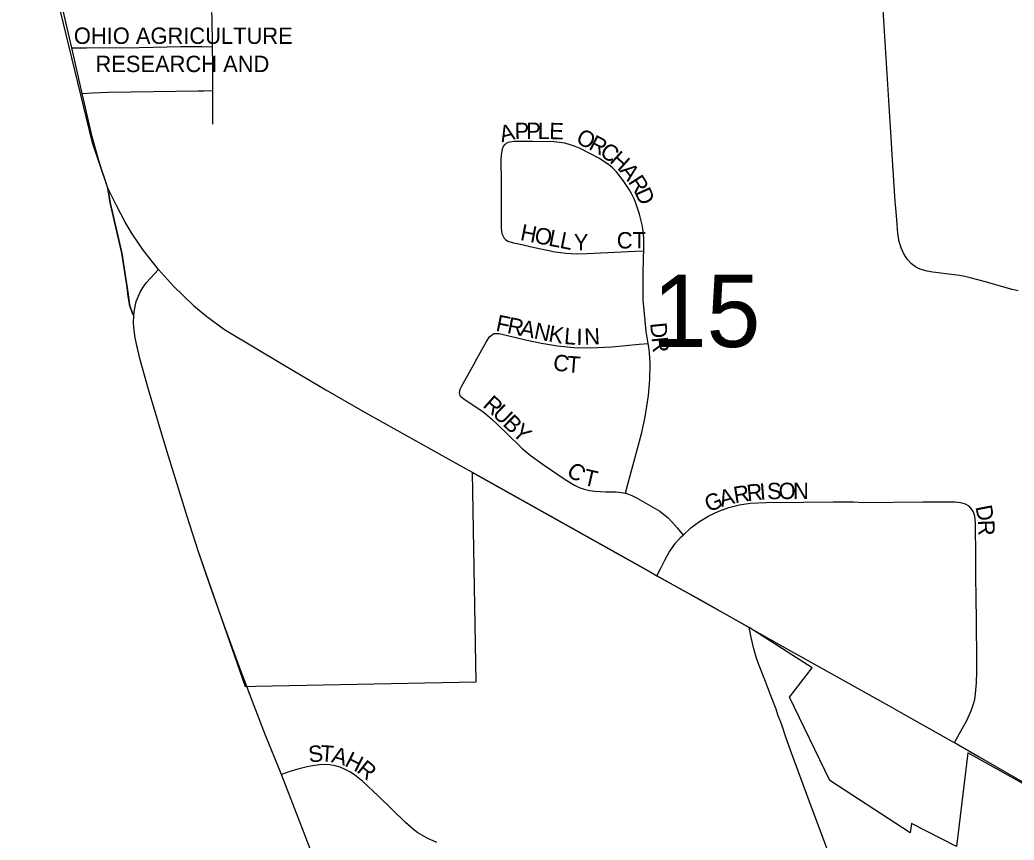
# Model space of a CAD drawing. Extents: x 1985906 to 2360102, y 891258 to 1222054.
# Drawn here: x 2125933 to 2128971, y 1010455 to 1012961 of the extents above; entities that cross this region are included whole.
import ezdxf

# ---------------------------------------------------------------- set-up
doc = ezdxf.new("R2010")
doc.units = 0
for name, color, linetype in [('GM_X_City_Street', 7, 'Continuous'), ('GM_X_City_Street_Text', 7, 'Continuous'), ('GM_X_Corporation', 7, 'Continuous'), ('GM_X_Interchange_Ramps', 7, 'Continuous'), ('GM_X_Section_Text', 7, 'Continuous'), ('GM_X_State_Route', 7, 'Continuous'), ('GM_X_Township_Road', 7, 'Continuous'), ('GM_X_Township_Subdivision', 7, 'Continuous'), ('GM_X_Township_Subdivision_Text', 7, 'Continuous')]:
    doc.layers.add(name, color=color, linetype=linetype)

msp = doc.modelspace()

# ---------------------------------------------------------------- linework, layer by layer
at = {"layer": 'GM_X_City_Street'}
for points in [[(2128983.6, 1012133.5), (2128964.7, 1012137.6), (2128946.3, 1012142.6), (2128883.1, 1012161), (2128836.2, 1012173.4), (2128820.3, 1012176.7), (2128803.8, 1012179.6), (2128788.9, 1012182.2), (2128770.8, 1012184.6), (2128738.6, 1012188.7), (2128722.1, 1012190.6), (2128705.5, 1012193.7), (2128687.2, 1012198.6), (2128678.5, 1012201.7), (2128669.8, 1012206.1), (2128657, 1012215.8), (2128645.2, 1012229.1), (2128639.3, 1012237.8), (2128634.3, 1012246.3), (2128629.9, 1012255.2), (2128626.2, 1012264.3), (2128619, 1012287.3), (2128617.2, 1012297.6), (2128615.6, 1012308.5), (2128613.3, 1012337.1), (2128610.3, 1012374.4), (2128607.8, 1012405.8), (2128598.5, 1012549.9), (2128594.1, 1012618.5), (2128593.5, 1012632.8), (2128567.3, 1013041.2)], [(2126521.9, 1012879), (2126520.2, 1012968.3), (2126519.9, 1012983.6)], [(2126091.4, 1012875.8), (2126136.7, 1012876), (2126297.5, 1012876.7), (2126426.1, 1012879.4), (2126490.4, 1012879.2), (2126521.9, 1012879)], [(2126523, 1012745.4), (2126523, 1012821.5), (2126521.9, 1012879)], [(2126123.4, 1012736.5), (2126155.5, 1012738), (2126203.8, 1012740.4), (2126477.8, 1012744.1), (2126493.9, 1012744.6), (2126523, 1012745.4)], [(2126523, 1012642.2), (2126523, 1012745.4)], [(2127839.5, 1012255.2), (2127839.9, 1012269), (2127839.6, 1012294.1), (2127837.8, 1012316.6), (2127834.7, 1012335), (2127826.6, 1012367), (2127816.5, 1012398.4), (2127810.2, 1012413.9), (2127802.9, 1012428.8), (2127794.7, 1012443.1), (2127776.7, 1012470.5), (2127756.2, 1012496.6), (2127744.3, 1012508.5), (2127731.3, 1012519), (2127717.8, 1012528.7), (2127703.6, 1012537.3), (2127645.4, 1012567.6), (2127630.1, 1012574), (2127614.4, 1012579.5), (2127598.2, 1012583.9), (2127581.7, 1012586.7), (2127565.1, 1012588.2), (2127499.6, 1012589.2), (2127443.3, 1012589), (2127437.6, 1012588.8), (2127431.2, 1012587.9), (2127424.6, 1012586.1), (2127419.2, 1012583.7), (2127415.6, 1012580.7), (2127412.7, 1012577.8), (2127410.2, 1012574.5), (2127406.3, 1012566.2), (2127403.4, 1012548.8), (2127402.8, 1012532.2), (2127403.7, 1012466.7), (2127404, 1012406.5), (2127403.9, 1012401.5)], [(2127403.9, 1012401.5), (2127403.5, 1012324.8), (2127405.9, 1012308.7), (2127413.2, 1012294.6), (2127417.2, 1012290.1), (2127424.2, 1012284.9), (2127441.2, 1012279.5), (2127457.4, 1012276.6), (2127505, 1012265.5), (2127569, 1012252.8), (2127601.3, 1012248.6), (2127633.8, 1012246.5), (2127666.4, 1012247), (2127813, 1012254), (2127839.5, 1012255.2)], [(2127852.8, 1011972.4), (2127846.4, 1012009), (2127840.2, 1012073.8), (2127837.8, 1012106.1), (2127837, 1012178.6), (2127838.8, 1012236.1), (2127839.5, 1012255.2)], [(2127325.7, 1011918.2), (2127358.8, 1011978.8), (2127368.3, 1011992.6), (2127381.2, 1012002.5), (2127397.4, 1012003.4), (2127478.3, 1011983.9), (2127527.1, 1011973.2), (2127576.2, 1011965), (2127625.9, 1011960.6), (2127675.7, 1011959.5), (2127742.2, 1011962.3), (2127824.9, 1011969.9), (2127852.8, 1011972.4)], [(2127783.7, 1011514.7), (2127791, 1011542.3), (2127811.9, 1011621), (2127833.5, 1011700), (2127843.8, 1011748.1), (2127853.8, 1011813), (2127857.7, 1011862.2), (2127858.4, 1011911.3), (2127857.1, 1011944.4), (2127854.9, 1011960.9), (2127852.8, 1011972.4)], [(2127325.7, 1011918.2), (2127281.3, 1011840.4), (2127278.4, 1011834.3), (2127276.6, 1011828), (2127275.7, 1011822.7), (2127276.2, 1011817.4), (2127277.6, 1011813.9), (2127280.2, 1011810.3), (2127293.3, 1011800.5), (2127348.1, 1011764.6), (2127373.2, 1011743.7), (2127420.4, 1011698.4), (2127467.1, 1011652.4), (2127492.1, 1011631.5), (2127531.9, 1011602.7), (2127599.5, 1011556.4), (2127627.5, 1011539.5), (2127642.2, 1011532.5), (2127657.6, 1011526.9), (2127673.5, 1011523), (2127689.7, 1011520.8), (2127722.5, 1011519.7), (2127755.2, 1011519.3), (2127771.5, 1011517.5), (2127783.7, 1011514.7)], [(2127783.7, 1011514.7), (2127787.4, 1011513.9), (2127802.6, 1011508), (2127817.3, 1011500.7), (2127888.2, 1011459.7), (2127900, 1011451), (2127913.9, 1011439.8), (2127924.7, 1011427.6), (2127941.6, 1011409.3), (2127959.2, 1011386.7)], [(2127959.2, 1011386.7), (2127982.8, 1011409.5), (2128009.6, 1011429), (2128038.1, 1011445.9), (2128068.2, 1011460.1), (2128099.5, 1011471.1), (2128131.7, 1011479.3), (2128164.5, 1011484.2), (2128213.9, 1011486.9), (2128327.1, 1011487.7), (2128417.6, 1011488.9), (2128479.9, 1011488.2), (2128512.2, 1011487.1), (2128692.1, 1011488.3), (2128774.2, 1011489.1), (2128790.7, 1011488.4), (2128807.2, 1011486.8), (2128821.3, 1011482.6), (2128832.3, 1011476.9)], [(2128788.8, 1010753), (2128799.1, 1010771.5), (2128827.7, 1010822.7), (2128840.7, 1010853.5), (2128846, 1010868.7), (2128850.4, 1010885.2), (2128852.6, 1010902.4), (2128855.7, 1010935.7), (2128857.1, 1010968.9), (2128857.4, 1011035.1), (2128856.4, 1011090.1), (2128855.7, 1011131), (2128854.7, 1011190.9), (2128854.2, 1011264.7), (2128853.9, 1011315.1), (2128853.7, 1011356.9), (2128853.2, 1011383.8), (2128852.4, 1011420.5), (2128851.8, 1011438), (2128850.1, 1011449.2), (2128846, 1011459.3), (2128839.1, 1011469.5), (2128832.3, 1011476.9)], [(2127879.7, 1011263), (2127891.2, 1011286), (2127903.4, 1011310.3), (2127917.4, 1011334.7), (2127936.6, 1011361.9), (2127953.8, 1011381.5), (2127959.2, 1011386.7)]]:
    msp.add_lwpolyline(points, dxfattribs=at)
at = {"layer": 'GM_X_Corporation'}
msp.add_lwpolyline([(2129076, 1010584.5), (2128829, 1010721.6), (2128794.8, 1010435.5), (2128657.7, 1010506), (2128653.7, 1010477.8), (2128407.7, 1010637.1), (2128284.1, 1010891.8), (2128354, 1010981.7), (2128160.9, 1011105.2), (2127879.7, 1011263), (2127315.2, 1011578), (2127326.4, 1010937.6), (2126653.4, 1010924.3), (2126622.7, 1010923.5), (2126478.1, 1011338.7), (2126444.1, 1011444.3), (2126395.5, 1011601.2), (2126382, 1011644.9), (2126326.1, 1011832.1), (2126299.5, 1011926.1), (2126290.2, 1011966.4), (2126285, 1011989.3), (2126281.3, 1012021.1), (2126280.8, 1012037.1), (2126281.5, 1012055.8), (2126276.2, 1012067.5), (2126273.9, 1012073), (2126270.9, 1012081.2), (2126268.3, 1012090.9), (2126266.6, 1012099.5), (2126264.4, 1012116), (2126260.6, 1012143.5), (2126255.9, 1012176.2), (2126244.3, 1012248.8), (2126236.8, 1012282.5), (2126229.6, 1012314.3), (2126209.4, 1012401.6), (2126201.9, 1012447.3), (2126155.4, 1012584.9), (2125939.7, 1013470.2)], dxfattribs=at)
at = {"layer": 'GM_X_Interchange_Ramps'}
msp.add_lwpolyline([(2126201.9, 1012447.3), (2126209.4, 1012401.6), (2126229.6, 1012314.3), (2126244.3, 1012248.8), (2126255.9, 1012176.2), (2126260.6, 1012143.5), (2126266.6, 1012099.5), (2126268.3, 1012090.9), (2126270.9, 1012081.2), (2126273.9, 1012073), (2126276.2, 1012067.5), (2126281.5, 1012055.8)], dxfattribs=at)
at = {"layer": 'GM_X_State_Route'}
for points in [[(2126201.9, 1012447.3), (2126193.5, 1012472.7), (2126182.4, 1012505), (2126174, 1012531.8), (2126154.1, 1012604.1), (2126127.5, 1012719), (2126123.4, 1012736.5), (2126091.4, 1012875.8), (2126077.3, 1012937.2), (2126030.2, 1013144.1), (2126009.7, 1013232.4), (2125956.5, 1013459.8), (2125933.2, 1013558.7)], [(2126356.8, 1012198.4), (2126311.1, 1012256.5), (2126276, 1012307.6), (2126255.1, 1012342.7), (2126228.4, 1012393.7), (2126201.9, 1012447.3)], [(2126281.5, 1012055.8), (2126282.8, 1012069.2), (2126285.2, 1012085), (2126288.9, 1012100.3), (2126294.4, 1012115), (2126301.1, 1012129.6), (2126309.8, 1012144.1), (2126315.1, 1012152), (2126320.5, 1012158.8), (2126356.8, 1012198.4), (2126402.1, 1012147.2), (2126463.3, 1012088.3), (2126504, 1012055.3), (2126558.7, 1012015.6), (2126740.4, 1011906.1), (2126867.5, 1011831.3), (2126980.8, 1011765.5), (2127266.9, 1011605.7), (2127333, 1011568.7)], [(2126630.7, 1010914.1), (2126608.5, 1010972.7), (2126558.2, 1011108.4), (2126514.9, 1011231.6), (2126478.1, 1011338.7), (2126444.1, 1011444.3), (2126382, 1011644.9), (2126326.1, 1011832.2), (2126299.5, 1011926.1), (2126285, 1011989.3), (2126281.2, 1012021.1), (2126280.8, 1012037.1), (2126281.5, 1012055.8)], [(2127333, 1011568.7), (2127538.8, 1011453.8), (2127853.3, 1011277.7), (2127879.7, 1011263), (2128010.8, 1011190), (2128160.9, 1011105.2), (2128253.3, 1011052.9), (2128589.3, 1010865.2)], [(2126877.8, 1010277.2), (2126801.4, 1010476.3), (2126732.1, 1010656.1), (2126682.9, 1010777.5), (2126630.8, 1010913.8), (2126630.7, 1010914.1)], [(2128589.3, 1010865.2), (2128625.2, 1010845.1), (2128786, 1010754.6), (2128788.8, 1010753), (2128864.5, 1010709.2), (2129030, 1010614.4)]]:
    msp.add_lwpolyline(points, dxfattribs=at)
at = {"layer": 'GM_X_Township_Road'}
msp.add_lwpolyline([(2128753.9, 1009662.3), (2128666.5, 1009784.1), (2128639.7, 1009825.3), (2128615.7, 1009868), (2128594.9, 1009912.5), (2128563.7, 1009988.5), (2128505.6, 1010142.6), (2128414.4, 1010390), (2128345, 1010575.3), (2128289, 1010727.2), (2128272.5, 1010772.9), (2128261.7, 1010803.9), (2128257.7, 1010815.6), (2128253.4, 1010827.3), (2128249.4, 1010838.2), (2128243.4, 1010855.1), (2128226.6, 1010899.3), (2128210.8, 1010939.7), (2128191.6, 1010988.5), (2128183.5, 1011011.4), (2128175.7, 1011039.2), (2128167.9, 1011073.9), (2128160.9, 1011105.2)], dxfattribs=at)
at = {"layer": 'GM_X_Township_Subdivision'}
msp.add_lwpolyline([(2127207.5, 1010447.8), (2127177.6, 1010461.4), (2127149.3, 1010477.9), (2127136, 1010487.5), (2127111.1, 1010508.7), (2127029.3, 1010589.4), (2126981.3, 1010634.3), (2126955.6, 1010654.5), (2126941.7, 1010663.4), (2126927.3, 1010671.2), (2126912.2, 1010677.7), (2126896.6, 1010682.6), (2126880.4, 1010685.2), (2126864, 1010685.9), (2126847.6, 1010685.1), (2126815.2, 1010679.9), (2126782.1, 1010671.6), (2126755.4, 1010663.9), (2126732.1, 1010656.1)], dxfattribs=at)

# ---------------------------------------------------------------- texts
at = {"layer": 'GM_X_City_Street_Text'}
for s, rotation, p in [('OHIO AGRICULTURE', 0, (2126098.1, 1012887.6)), ('RESEARCH AND', 0, (2126164.1, 1012801.5)), ('A', 13.6917, (2127405.2, 1012586.5)), ('P', 0.9152, (2127445.1, 1012596.5)), ('P', 359.8224, (2127480, 1012597.1)), ('L', 359.8224, (2127515.2, 1012597)), ('E', 358.2647, (2127550, 1012596.9)), ('O', 332.5357, (2127628.9, 1012587.4)), ('R', 332.5226, (2127668, 1012567.1)), ('C', 324.2619, (2127701.5, 1012549.9)), ('H', 317.9917, (2127732.5, 1012527.6)), ('A', 308.2229, (2127763.7, 1012499.8)), ('R', 302.5653, (2127790.1, 1012466.3)), ('D', 294.16, (2127810.5, 1012434.7)), ('H', 348.8165, (2127459.6, 1012288.9)), ('O', 348.8103, (2127502.7, 1012280.4)), ('L', 348.8128, (2127545.9, 1012271.9)), ('L', 348.8171, (2127580.4, 1012265)), ('Y', 359.5929, (2127625.2, 1012257.2)), ('CT', 0, (2127756.9, 1012262.7)), ('F', 348.5615, (2127385, 1012011.7)), ('R', 348.5573, (2127419.5, 1012004.7)), ('A', 348.5539, (2127458.3, 1011996.9)), ('N', 348.5715, (2127501.4, 1011988.1)), ('D', 275.6486, (2127858.7, 1012034.3)), ('K', 350.127, (2127546, 1011979.1)), ('L', 355.6073, (2127594.6, 1011971)), ('I', 359.7967, (2127633.6, 1011968.1)), ('N', 2.7551, (2127658.5, 1011968.1)), ('R', 275.6188, (2127863, 1011990.5)), ('C', 350.9409, (2127559.6, 1011891.8)), ('T', 355.6711, (2127603.2, 1011885)), ('R', 318.3594, (2127345, 1011780.9)), ('U', 316.0664, (2127374.2, 1011754.9)), ('B', 315.79, (2127405.9, 1011724.4)), ('Y', 315.9663, (2127434.4, 1011696.7)), ('C', 323.2807, (2127599.8, 1011574.5)), ('T', 347.0271, (2127651.9, 1011541.3)), ('R', 5.8991, (2128156.2, 1011490.7)), ('I', 4.6838, (2128195.3, 1011494.7)), ('S', 1.0655, (2128216.4, 1011496.5)), ('O', 0.0437, (2128251.3, 1011497.1)), ('N', 0, (2128295.3, 1011497.1)), ('G', 22.7308, (2128037.9, 1011456.2)), ('A', 15.7113, (2128077, 1011472.6)), ('R', 9.4783, (2128117.9, 1011484.2)), ('D', 280.9285, (2128852.5, 1011473.8)), ('R', 271.9189, (2128860.6, 1011432.7))]:
    msp.add_text(s, height=50, rotation=rotation, dxfattribs=at).set_placement(p)
at = {"layer": 'GM_X_Section_Text'}
msp.add_text('15', height=221, rotation=0, dxfattribs=at).set_placement((2127866.9, 1011961.6))
at = {"layer": 'GM_X_Township_Subdivision_Text'}
for s, rotation, p in [('S', 6.8878, (2126817.6, 1010691.7)), ('T', 356.076, (2126850, 1010695.9)), ('A', 344.787, (2126882.6, 1010693.9)), ('H', 332.9658, (2126922.5, 1010683.3)), ('R', 321.0216, (2126959.4, 1010664.8))]:
    msp.add_text(s, height=50, rotation=rotation, dxfattribs=at).set_placement(p)

doc.saveas('drawing.dxf')
